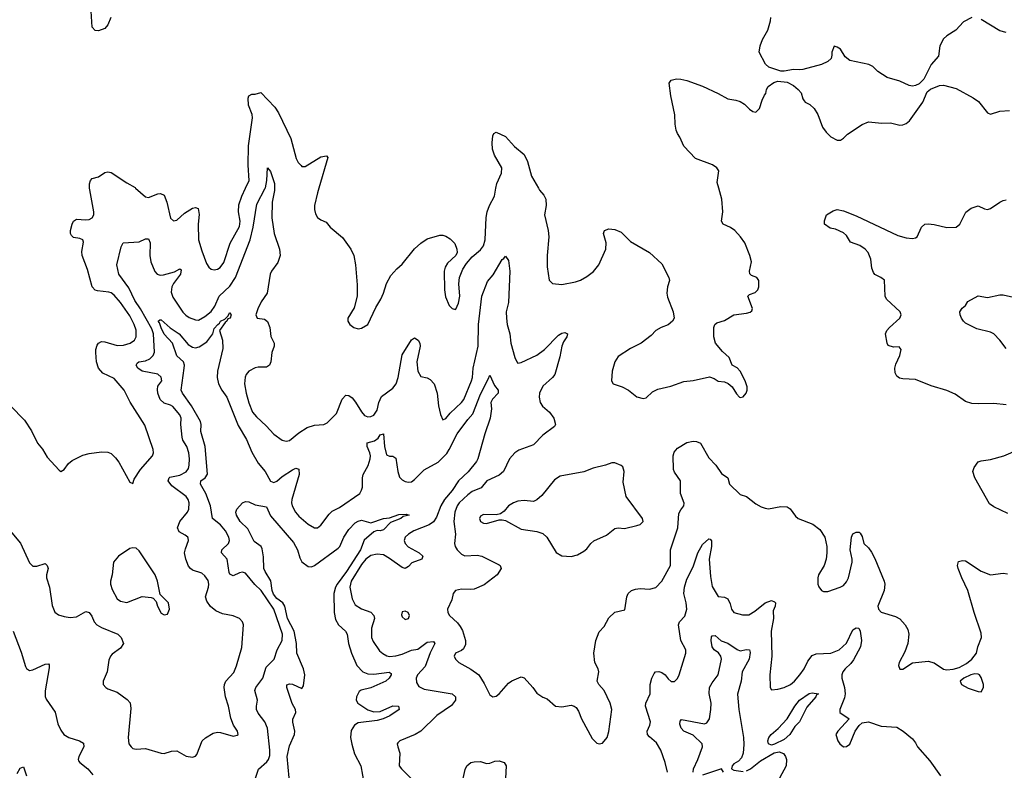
# Model space of a CAD drawing. Header units: inches. Extents: x 1473912 to 1647258, y 640388 to 773423.
# Tile 315 of 420: x 1551266 to 1557558, y 716281 to 721077. Entities that reach past the tile are written whole.
import ezdxf

# ---------------------------------------------------------------- set-up
doc = ezdxf.new("R2010")
doc.units = ezdxf.units.IN
doc.header["$MEASUREMENT"] = 0
doc.layers.add('B5751', color=7, linetype='Continuous')
doc.layers.add('B5752', color=7, linetype='Continuous')

msp = doc.modelspace()

# ---------------------------------------------------------------- linework, layer by layer
at = {"layer": 'B5751', "color": 5}
for points, elevation in [([(1551173.4, 717850), (1551272, 717732), (1551330, 717605.5), (1551350, 717584.2), (1551375.6, 717584.4), (1551430, 717602.8), (1551442.8, 717590), (1551447.7, 717570), (1551437.3, 717530), (1551437.7, 717510), (1551457, 717450), (1551474.8, 717334.8), (1551492, 717292), (1551514.6, 717274.6), (1551550, 717263), (1551590, 717258), (1551630, 717261.6), (1551690, 717294.9), (1551710, 717288.8), (1551726.4, 717266.4), (1551742.7, 717230), (1551760.2, 717210), (1551790, 717192.7), (1551893, 717150), (1551914.4, 717130), (1551930.5, 717090), (1551910, 717060.9), (1551857.1, 717022.9), (1551846.8, 717010), (1551835.9, 716984.1), (1551824.9, 716910), (1551798.8, 716850), (1551800.7, 716830), (1551816, 716810), (1551830, 716800.7), (1551890, 716779.1), (1551952.7, 716732.7), (1551971.3, 716711.3), (1551976.1, 716676.1), (1551959, 716490), (1551964.6, 716450), (1551978.4, 716430), (1551990, 716420.3), (1552010, 716415.6), (1552070, 716419.6), (1552170, 716390.3), (1552190, 716388.5), (1552236.3, 716403.7), (1552270, 716404.9), (1552330, 716370.4), (1552370, 716363.8), (1552389.6, 716370.4), (1552398, 716382), (1552432.3, 716470), (1552452.7, 716487.3), (1552502.7, 716517.3), (1552530, 716523.8), (1552550, 716523), (1552630, 716498.8), (1552655.5, 716504.5), (1552662, 716510), (1552657.2, 716530), (1552632, 716570), (1552614.9, 716614.9), (1552600.4, 716690), (1552581.4, 716750), (1552572.3, 716810), (1552574, 716830), (1552583, 716850), (1552634.2, 716905.8), (1552652.4, 716947.6), (1552685.3, 717065.3), (1552697, 717210), (1552689.4, 717230), (1552670, 717251.6), (1552630, 717268.2), (1552561.4, 717281.4), (1552519.6, 717299.6), (1552486.4, 717326.4), (1552461.3, 717361.3), (1552454.6, 717390), (1552473.5, 717450), (1552475.3, 717470), (1552470, 717493.3), (1552450, 717523.1), (1552430, 717539.8), (1552370, 717560.3), (1552357.6, 717570), (1552346.1, 717586.1), (1552327.7, 717630), (1552320.2, 717670), (1552325, 717695), (1552346, 717750), (1552343, 717763), (1552340.7, 717770), (1552323.5, 717783.5), (1552284.9, 717804.9), (1552274.6, 717830), (1552289.4, 717870.6), (1552338, 717930), (1552347.3, 717950), (1552349.7, 717990), (1552343.1, 718010), (1552329.7, 718030), (1552239.1, 718099.1), (1552214.8, 718130), (1552221, 718150), (1552226.5, 718153.5), (1552290, 718166.9), (1552330, 718187.7), (1552344.7, 718210), (1552349.2, 718230), (1552351.7, 718270), (1552348, 718310), (1552333.6, 718350), (1552309.8, 718390), (1552304.7, 718410), (1552296.8, 718490), (1552298.2, 718530), (1552290, 718552.1), (1552244.2, 718604.2), (1552230, 718614.6), (1552190, 718626.4), (1552164.9, 718650), (1552149.3, 718690), (1552146.1, 718713.9), (1552150, 718735.8), (1552174.2, 718770), (1552170, 718792.4), (1552150, 718811.1), (1552050, 718831.8), (1552021.6, 718850), (1552009.8, 718870), (1552017, 718883), (1552027, 718890), (1552070, 718896.8), (1552097.1, 718910), (1552119.9, 718930), (1552127.7, 718952.3), (1552121.8, 719070), (1552110, 719102.1), (1552037.9, 719230), (1552002.2, 719282.2), (1551963.4, 719363.4), (1551900.2, 719450), (1551886.9, 719510), (1551914, 719626), (1551928.4, 719651.6), (1552030, 719657.1), (1552070, 719675.5), (1552090, 719676), (1552101, 719650), (1552097.7, 719570), (1552104.8, 719530), (1552130, 719467.2), (1552144.9, 719450), (1552164, 719444), (1552186.2, 719446.2), (1552255.3, 719464.7), (1552290, 719485.7), (1552298.5, 719478.5), (1552294.7, 719450), (1552249.4, 719390.6), (1552239.4, 719370), (1552235.3, 719335.3), (1552244.2, 719304.2), (1552308.6, 719208.6), (1552328.1, 719188.1), (1552350, 719174), (1552390, 719158.5), (1552410, 719157.7), (1552450, 719179.3), (1552490, 719212.8), (1552513.3, 719246.7), (1552541.5, 719310), (1552610, 719374.8), (1552646.3, 719430), (1552738.6, 719670), (1552758.7, 719750), (1552781.8, 719898.2), (1552835.3, 720000)], 760), ([(1551208.7, 718610), (1551298, 718518), (1551342.4, 718450), (1551380.5, 718370), (1551411.8, 718331.8), (1551442.3, 718282.3), (1551518, 718198), (1551530, 718191), (1551550, 718202.8), (1551578.9, 718241.1), (1551600.8, 718259.2), (1551670, 718294.9), (1551710, 718305.5), (1551790, 718316.3), (1551830, 718313), (1551850, 718304.9), (1551878.3, 718278.3), (1551899.1, 718250), (1551970, 718122), (1551990, 718114), (1551998.6, 718141.4), (1552037.8, 718202.2), (1552115.6, 718290), (1552122.4, 718310), (1552119.7, 718330), (1552066.1, 718486.1), (1551972.3, 718632.3), (1551933.3, 718710), (1551870, 718784.5), (1551798.2, 718818.2), (1551770.8, 718850), (1551758, 718890), (1551752.1, 718950), (1551753.2, 718970), (1551762.5, 718997.5), (1551770.7, 719009.3), (1551790, 719019.7), (1551810, 719018.9), (1551890, 718994.8), (1551930, 718997.6), (1551971.6, 719010), (1551999.1, 719030), (1552009.8, 719050), (1552010, 719092.7), (1551998.7, 719130), (1551970, 719184.8), (1551910.6, 719270), (1551870, 719315.6), (1551850, 719332), (1551836.2, 719336.2), (1551763.4, 719343.4), (1551749, 719349), (1551728.9, 719368.9), (1551699.9, 719479.9), (1551665.6, 719570), (1551663.5, 719596.5), (1551674.7, 719654.7), (1551669.5, 719670), (1551650, 719678.7), (1551610, 719685.4), (1551597.3, 719697.3), (1551591.2, 719710), (1551592.1, 719730), (1551601.5, 719770), (1551610.8, 719789.2), (1551630, 719801.5), (1551690, 719797.8), (1551710, 719800.6), (1551730, 719810.4), (1551739.4, 719830), (1551741, 719850), (1551713.8, 719990), (1551713.5, 720000)], 780), ([(1552007.4, 720000), (1552070, 719943.8), (1552090, 719939.5), (1552150, 719964.4), (1552166.1, 719966.1), (1552190, 719955.8), (1552206.7, 719910), (1552229.3, 719809.3), (1552250, 719790.5), (1552270, 719796.4), (1552319.4, 719840.6), (1552370, 719873.4), (1552390, 719877.1), (1552406, 719870), (1552412.7, 719832.7), (1552407.5, 719770), (1552408.7, 719670), (1552430, 719599.1), (1552459.9, 719519.9), (1552474.9, 719494.9), (1552490, 719483), (1552510, 719478.4), (1552530, 719482.4), (1552547.2, 719492.8), (1552570, 719525.5), (1552612.1, 719647.9), (1552670, 719755.8), (1552674.3, 719790), (1552664.3, 719850), (1552667.1, 719892.9), (1552686, 719950), (1552709.5, 720000)], 780), ([(1552894.7, 720000), (1552894.9, 719985.1), (1552880.2, 719910), (1552877.1, 719810), (1552893.4, 719710), (1552927.2, 719610), (1552930.2, 719570), (1552915.8, 719524.2), (1552876.2, 719470), (1552867.6, 719450), (1552847.2, 719330), (1552810, 719274.5), (1552787.6, 719230), (1552774.4, 719190), (1552784, 719170), (1552830, 719162.6), (1552850, 719148), (1552864.7, 719110), (1552871.7, 719051.7), (1552892.2, 719010), (1552892.4, 718990), (1552877.6, 718950), (1552870.4, 718890), (1552862, 718870), (1552844.4, 718855.6), (1552790, 718855.8), (1552770, 718851.7), (1552729.5, 718830.5), (1552713.8, 718810), (1552707.1, 718792.9), (1552703.8, 718750), (1552713.5, 718690), (1552730, 718627.7), (1552755, 718570), (1552779.7, 718539.7), (1552842.1, 718482.1), (1552890, 718428.9), (1552943, 718390), (1552970, 718383.2), (1552990, 718387.9), (1553050, 718437.4), (1553103.7, 718470), (1553150, 718485.3), (1553210, 718490.6), (1553230, 718500.7), (1553290, 718560.7), (1553327.9, 718652.1), (1553350, 718678.4), (1553370, 718675.3), (1553390, 718659.6), (1553412.4, 718632.4), (1553450, 718570.4), (1553470, 718547.6), (1553490, 718538.9), (1553510, 718540.3), (1553530, 718550.3), (1553550, 718582), (1553561.3, 718630), (1553579, 718670), (1553650, 718722.7), (1553671.1, 718750), (1553683.8, 718790), (1553710, 718934.4), (1553770, 719030.5), (1553790, 719044.4), (1553812.9, 719030), (1553822.7, 719010), (1553826, 718990), (1553803.2, 718890), (1553810, 718830.8), (1553830, 718796.3), (1553870, 718788), (1553890, 718778), (1553914.9, 718750), (1553934, 718690), (1553941.7, 718610), (1553954.6, 718554.6), (1553970, 718521), (1553990, 718528), (1554017.4, 718562.6), (1554090, 718630.3), (1554104.2, 718650), (1554153.4, 718770), (1554159.2, 718790), (1554163, 718850), (1554196.4, 718990), (1554198, 719130), (1554219.4, 719310), (1554255.8, 719404.2), (1554292.7, 719447.3), (1554350, 719544.4), (1554359.3, 719550), (1554370, 719566), (1554390, 719538), (1554397.7, 719470), (1554389.1, 719270), (1554375.2, 719210), (1554376.6, 719170), (1554381.7, 719130), (1554397.8, 719070), (1554404.7, 719010), (1554430, 718918.8), (1554442.4, 718890), (1554450, 718883.1), (1554470, 718887.1), (1554570, 718934.1), (1554619.8, 718970), (1554710, 719061.3), (1554730, 719073.7), (1554750, 719077.1), (1554766, 719070), (1554763, 719050), (1554741.6, 719018.4), (1554730.2, 718990), (1554717.3, 718922.7), (1554686, 718810), (1554670.8, 718790), (1554610, 718735.1), (1554587.1, 718690), (1554584.9, 718664.9), (1554591.5, 718631.5), (1554607.9, 718607.9), (1554650.8, 718570), (1554678.8, 718530), (1554691, 718490), (1554683.5, 718476.5), (1554610, 718422.7), (1554550, 718359.6), (1554454.8, 718325.2), (1554430, 718309.6), (1554397, 718270), (1554358, 718190), (1554330, 718167), (1554250.3, 718130), (1554214, 718086), (1554158.5, 718061.5), (1554130, 718041), (1554074.3, 717990), (1554061.3, 717970), (1554047.8, 717930), (1554039.8, 717870), (1554051.1, 717790), (1554044.6, 717730), (1554048.9, 717710), (1554061.7, 717690), (1554090, 717661.5), (1554110, 717651.4), (1554190, 717654.4), (1554218.8, 717650), (1554330, 717594.4), (1554336.3, 717590), (1554342.4, 717570), (1554316.4, 717530), (1554235, 717465), (1554170, 717438.3), (1554150, 717435.4), (1554090, 717438.9), (1554050.4, 717429.6), (1554035.5, 717410), (1554026.7, 717370), (1553999.3, 717310), (1554001.6, 717290), (1554012.4, 717270), (1554063.5, 717223.5), (1554080.7, 717200.7), (1554094.8, 717174.8), (1554114.7, 717110), (1554114.6, 717085.4), (1554102.8, 717057.2), (1554090, 717045.4), (1554050, 717029), (1554041.6, 717010), (1554050, 716991), (1554072.7, 716970), (1554150, 716927.9), (1554199.5, 716890), (1554234.5, 716834.5), (1554270, 716763), (1554290, 716750.4), (1554310, 716754.4), (1554330, 716768.5), (1554390, 716837.1), (1554410, 716852.7), (1554470, 716877.3), (1554490, 716870.7), (1554546, 716810), (1554570, 716773.4), (1554610, 716747.7), (1554636.7, 716736.7), (1554690, 716691), (1554730, 716686), (1554790, 716696.3), (1554810, 716690.7), (1554821.6, 716681.6), (1554837.7, 716657.7), (1554857.1, 716610), (1554924.4, 716484.4), (1554954.4, 716454.4), (1554970, 716450.8), (1554990, 716454.8), (1555019.5, 716490), (1555031.3, 716528.7), (1555050.9, 716670), (1555039.7, 716710), (1555001.6, 716790), (1554966.6, 716830), (1554957, 716850), (1554967, 716910), (1554962, 716930), (1554941.3, 716970), (1554935.1, 717030), (1554948.4, 717110), (1554970, 717164.9), (1555001.3, 717198.7), (1555030, 717254), (1555070, 717290.7), (1555133.2, 717306.8), (1555145.2, 717390), (1555154, 717410), (1555175.3, 717430), (1555201.3, 717438.7), (1555230, 717443.1), (1555290, 717438.9), (1555330.9, 717449.1), (1555369.6, 717490), (1555424.4, 717590), (1555425.1, 717690), (1555471.6, 717830), (1555478.9, 717921.1), (1555490, 717944.7), (1555509.2, 717970), (1555512, 717988), (1555489.6, 718050.4), (1555488.2, 718130), (1555450, 718185.1), (1555443.5, 718203.5), (1555441, 718290), (1555447.2, 718312.8), (1555470, 718339.5), (1555530, 718374.6), (1555570, 718384.6), (1555590, 718382.6), (1555615.5, 718370), (1555670, 718277), (1555714.9, 718230), (1555750, 718176.3), (1555790.5, 718150.5), (1555802.4, 718110), (1555870, 718042.8), (1555910, 718031), (1555970, 717982.8), (1556003.5, 717963.5), (1556030, 717954.8), (1556050, 717950.8), (1556130, 717965.5), (1556170, 717964), (1556190, 717950.8), (1556224.4, 717904.4), (1556241, 717890), (1556333.1, 717853.1), (1556378.7, 717818.7), (1556410.8, 717770), (1556422.8, 717710), (1556424, 717670), (1556419.1, 717630), (1556405.5, 717590), (1556370.3, 717529.7), (1556366.3, 717510), (1556367, 717470), (1556373.1, 717453.1), (1556390, 717430.6), (1556403.1, 717423.1), (1556430, 717423.7), (1556509.2, 717450), (1556530, 717461.6), (1556550, 717484.9), (1556561.3, 717510), (1556586, 717610), (1556586, 717630), (1556573.2, 717690), (1556581.2, 717770), (1556590, 717791.3), (1556610, 717802), (1556630, 717802), (1556636.9, 717796.9), (1556650, 717774), (1556661, 717730), (1556690, 717702.4), (1556710, 717674.4), (1556730, 717634.4), (1556789.1, 717490), (1556793.8, 717470), (1556789, 717430), (1556750.5, 717330), (1556753.4, 717310), (1556770, 717290.7), (1556862.9, 717262.9), (1556889.1, 717249.1), (1556924.9, 717210), (1556940.6, 717180.6), (1556946.7, 717150), (1556941.6, 717090), (1556922.8, 717037.2), (1556886, 716970), (1556882, 716950), (1556890, 716927.3), (1556910, 716927.7), (1556970, 716967.3), (1557070, 716979.1), (1557110, 716967.7), (1557170, 716927.7), (1557190, 716923.8), (1557230, 716926.4), (1557270, 716938.7), (1557316.5, 716963.5), (1557349.6, 716990), (1557379.3, 717030), (1557389.2, 717070), (1557411.5, 717128.5), (1557410, 717158), (1557365.1, 717290), (1557325.1, 717430), (1557285.1, 717510), (1557262.7, 717570), (1557259, 717590), (1557265.2, 717614.8), (1557290, 717621), (1557310, 717618.8), (1557410, 717553.4), (1557470, 717530.7), (1557550, 717541), (1557576.9, 717536.9)], 760), ([(1553178.3, 720000), (1553169.5, 719970.5), (1553151.1, 719890), (1553150, 719864.7), (1553157.2, 719837.2), (1553170, 719813), (1553190, 719798.4), (1553223.7, 719783.7), (1553250.6, 719750), (1553330, 719684.4), (1553383.1, 719610), (1553402.4, 719570), (1553413, 719510), (1553422.5, 719382.5), (1553422, 719310), (1553403.4, 719236.6), (1553364, 719170), (1553362.8, 719150), (1553374.8, 719130), (1553401, 719110), (1553430, 719102), (1553450, 719104.9), (1553491.5, 719128.5), (1553542, 719238), (1553574, 719290), (1553591.5, 719330), (1553609.7, 719390.3), (1553637.2, 719442.8), (1553675.1, 719484.9), (1553710, 719515.5), (1553790, 719612.7), (1553830, 719648), (1553870, 719675.5), (1553950, 719700.7), (1553970, 719700.7), (1553990, 719694), (1554017.5, 719677.5), (1554045.8, 719645.8), (1554059.1, 719610), (1554062, 719590), (1554054, 719570), (1553998.9, 719521.1), (1553984.4, 719495.6), (1553978.4, 719470), (1553981.6, 719350), (1553986.9, 719306.9), (1554010.3, 719250.3), (1554030, 719230.7), (1554050, 719224), (1554053.1, 719226.9), (1554070, 719264.7), (1554079.1, 719310), (1554071.6, 719390), (1554076.2, 719430), (1554098.3, 719481.7), (1554120.7, 719519.3), (1554157.8, 719562.2), (1554210, 719605.3), (1554230, 719632.4), (1554241, 719670), (1554247.7, 719812.3), (1554253.7, 719850), (1554268.3, 719890), (1554299.2, 719950), (1554309.3, 720000)], 780), ([(1554581.2, 720000), (1554587.9, 719987.9), (1554615.3, 719955.3), (1554628.8, 719930), (1554631.3, 719890), (1554619.1, 719830), (1554642.5, 719730), (1554647.3, 719690), (1554636.9, 719570), (1554637.1, 719497.1), (1554650, 719412), (1554670, 719390.8), (1554730, 719384.9), (1554817.7, 719402.3), (1554850, 719412.7), (1554890, 719434.9), (1554932.3, 719467.7), (1554967.3, 719510), (1555011.6, 719610), (1555013.6, 719650), (1554996, 719710), (1555004, 719730), (1555030, 719740.5), (1555070, 719735.3), (1555110, 719718.3), (1555170, 719660.3), (1555290.7, 719590), (1555370, 719516.3), (1555414, 719430), (1555417.3, 719410), (1555404.9, 719370), (1555400.5, 719330), (1555404.7, 719304.7), (1555442, 719210), (1555447.3, 719170), (1555437.3, 719150), (1555410, 719126), (1555364.7, 719110), (1555331.3, 719090), (1555302, 719058), (1555237.3, 719010), (1555170, 718975.1), (1555090, 718924.5), (1555068.7, 718890), (1555052.4, 718830), (1555048.2, 718770), (1555058.8, 718750), (1555116, 718730), (1555156, 718710), (1555210, 718666.8), (1555250, 718656), (1555270, 718661), (1555310, 718698.8), (1555343.6, 718716.4), (1555425.8, 718734.2), (1555510, 718765.5), (1555570, 718772.4), (1555674.6, 718794.6), (1555704.1, 718784.1), (1555730, 718768), (1555770, 718762), (1555792.5, 718752.5), (1555818.8, 718730), (1555845.8, 718685.8), (1555865.8, 718665.8), (1555870, 718662.8), (1555890, 718666.8), (1555909.2, 718690), (1555915.1, 718710), (1555915.1, 718730), (1555901.2, 718770), (1555869.2, 718830), (1555851.5, 718851.5), (1555819, 718870), (1555798.9, 718918.9), (1555756.6, 718956.6), (1555712.7, 719010), (1555701.2, 719050), (1555702, 719110), (1555708.7, 719130), (1555720.2, 719139.8), (1555770, 719154.8), (1555829.4, 719190.6), (1555910, 719201), (1555932.9, 719207.1), (1555944, 719216), (1555948.7, 719231.3), (1555919, 719310), (1555930, 719321), (1555965.6, 719334.4), (1555982, 719350), (1555989, 719370), (1555989, 719410), (1555975.3, 719430), (1555942.9, 719442.9), (1555932.5, 719452.5), (1555929.6, 719470), (1555942, 719530), (1555932.3, 719570), (1555899.3, 719650), (1555872.7, 719690), (1555835.1, 719730), (1555808.4, 719748.5), (1555760.9, 719770), (1555749.7, 719789.7), (1555758.7, 719850), (1555752.8, 719930), (1555733.3, 720000)], 780), ([(1557570, 718615.1), (1557490, 718624.5), (1557390, 718621.3), (1557350, 718624.7), (1557310, 718637.6), (1557244.4, 718684.4), (1557190, 718707.3), (1557090, 718736.4), (1556990, 718776.9), (1556910, 718782), (1556887.2, 718787.3), (1556870, 718798), (1556859.3, 718819.3), (1556858, 718850), (1556863.7, 718876.3), (1556890, 718931.3), (1556898, 718970), (1556885.6, 718985.6), (1556850, 718984.5), (1556816, 718996), (1556809.4, 719009.4), (1556799.3, 719070), (1556807.6, 719090), (1556824.7, 719110), (1556889.6, 719170), (1556897.6, 719190), (1556891.5, 719210), (1556805.6, 719290), (1556796.2, 719310), (1556791.4, 719411.4), (1556769.5, 719429.5), (1556730, 719449.4), (1556721.3, 719461.3), (1556712, 719490), (1556705.6, 719545.6), (1556688, 719590), (1556668, 719610), (1556633.6, 719633.6), (1556575.3, 719655.3), (1556550, 719698), (1556530, 719715.3), (1556478.6, 719738.6), (1556444.8, 719744.8), (1556409.5, 719769.5), (1556408.9, 719791.1), (1556422, 719830), (1556464.1, 719855.9), (1556490, 719864), (1556530, 719854.9), (1556610, 719824.4), (1556878.2, 719698.2), (1556930, 719683.1), (1556970, 719678.4), (1556990, 719682), (1557001.2, 719690), (1557029.5, 719750.5), (1557049.5, 719770.5), (1557070, 719773), (1557110, 719767.7), (1557190, 719748.2), (1557249.3, 719750.7), (1557273.2, 719770), (1557312.7, 719847.3), (1557346.8, 719873.2), (1557390, 719886.8), (1557430, 719867.3), (1557450, 719862.8), (1557470, 719871), (1557530, 719910.8), (1557550, 719921), (1557570, 719924.7)], 760), ([(1557570, 718975.6), (1557529.7, 719030), (1557489.7, 719070), (1557470, 719080.7), (1557381.9, 719101.9), (1557310, 719137.6), (1557296.2, 719150), (1557284.2, 719170), (1557275.1, 719190), (1557273.6, 719210), (1557287.5, 719232.5), (1557309.4, 719250), (1557324.1, 719275.9), (1557390, 719312.7), (1557450, 719302.6), (1557530, 719318.4), (1557550, 719318.4), (1557654.7, 719294.7)], 740), ([(1552772.8, 716230), (1552792.9, 716287.1), (1552846, 716334), (1552856.5, 716350), (1552863.9, 716376.1), (1552865.6, 716410), (1552849.1, 716550), (1552833.2, 716590), (1552790, 716646.2), (1552780.2, 716670), (1552779.2, 716690), (1552786.8, 716730), (1552769.8, 716790), (1552775.3, 716810), (1552820.2, 716870), (1552840.6, 716939.4), (1552892.8, 716990), (1552911.7, 717050), (1552943.9, 717110), (1552944.7, 717150), (1552889.4, 717310), (1552810, 717429.8), (1552768.3, 717468.3), (1552710, 717539.8), (1552690, 717547.6), (1552670, 717543.5), (1552630, 717523.1), (1552610, 717534.7), (1552605.1, 717545.1), (1552591.3, 717630), (1552556.4, 717670), (1552558.5, 717690), (1552600.3, 717730), (1552606.8, 717750), (1552603.4, 717770), (1552581.6, 717810), (1552550, 717849.8), (1552498.4, 717890), (1552485.3, 717970), (1552455.8, 718050), (1552422, 718110), (1552424.1, 718130), (1552452.1, 718150), (1552466.4, 718173.6), (1552452.1, 718350), (1552424.7, 718444.7), (1552426.7, 718490), (1552422.7, 718510), (1552363.3, 718610), (1552306, 718690), (1552299.2, 718710), (1552317.4, 718850), (1552318.5, 718870), (1552312.3, 718890), (1552269.9, 718929.9), (1552243.2, 719010), (1552190, 719067.2), (1552170, 719107), (1552160.1, 719140.1), (1552152, 719150), (1552161, 719159), (1552170, 719158.5), (1552227.7, 719107.7), (1552285, 719070), (1552341.9, 719001.9), (1552370, 718985.1), (1552390, 718981.1), (1552413.1, 718986.9), (1552462.2, 719017.8), (1552500.8, 719070), (1552510, 719103.8), (1552531.8, 719130), (1552543.2, 719136.8), (1552550, 719151), (1552577.2, 719162.8), (1552596.6, 719183.4), (1552610, 719206.8), (1552617.6, 719190), (1552611.2, 719170), (1552595.6, 719164.4), (1552590.3, 719150), (1552578.3, 719141.7), (1552543.1, 719090), (1552561.5, 719030), (1552564.9, 718975.1), (1552529.4, 718830), (1552527.2, 718790), (1552536.8, 718750), (1552557.8, 718710), (1552590, 718664.9), (1552663, 718483), (1552714.9, 718394.9), (1552750, 718314.4), (1552790, 718243.6), (1552835, 718190), (1552870, 718128.2), (1552890, 718120.7), (1552910, 718128.5), (1552942.8, 718157.2), (1553010, 718200.2), (1553030.2, 718210.2), (1553050, 718204), (1553052.5, 718170), (1553006, 718010), (1553003.2, 717990), (1553006.7, 717970), (1553027.9, 717930), (1553050, 717903.6), (1553110, 717854), (1553150, 717830.3), (1553170, 717830.4), (1553190, 717846.4), (1553243.2, 717916.8), (1553263.7, 717936.3), (1553310, 717960.7), (1553438.7, 718050), (1553450.8, 718070), (1553455.8, 718090), (1553456.3, 718150), (1553461.7, 718170), (1553492.1, 718227.9), (1553505.6, 718270), (1553508.1, 718290), (1553504.2, 718310), (1553486.6, 718350), (1553486.8, 718373.2), (1553534.4, 718385.6), (1553556.5, 718403.5), (1553570, 718424.9), (1553590, 718430.5), (1553597, 718350), (1553610, 718296.4), (1553630, 718287), (1553650, 718288.4), (1553670, 718274.8), (1553681.8, 718190), (1553693.6, 718153.6), (1553710, 718137), (1553730, 718126.3), (1553750, 718120.8), (1553770, 718124.7), (1553790, 718138.5), (1553850, 718201.6), (1553939.3, 718250), (1553994.6, 718305.4), (1554011.5, 718330), (1554061.2, 718430), (1554130, 718522), (1554162.5, 718557.5), (1554210, 718684.7), (1554260.6, 718779.4), (1554270, 718806), (1554299.5, 718739.5), (1554324.2, 718710), (1554324.4, 718690), (1554288.4, 718651.6), (1554277.1, 718630), (1554280.8, 718590), (1554272.9, 718530), (1554238.8, 718430), (1554194.2, 718270), (1554185.9, 718254.1), (1554131.4, 718188.6), (1554070, 718130.6), (1554030.6, 718069.4), (1553981.2, 718010), (1553957.2, 717970), (1553930, 717898.3), (1553911, 717869), (1553882, 717850), (1553785.3, 717810), (1553750.3, 717790), (1553729.2, 717770), (1553722.9, 717750), (1553729.1, 717729.1), (1553749.1, 717709.1), (1553819.5, 717670), (1553843.1, 717650), (1553834.9, 717630), (1553772.9, 717607.1), (1553750, 717583.5), (1553730, 717570.9), (1553710, 717576.2), (1553630, 717634.6), (1553590, 717656.8), (1553550, 717662.8), (1553510, 717653.4), (1553477.5, 717630), (1553450, 717596.6), (1553383.6, 717490), (1553376.8, 717450), (1553390, 717376.4), (1553410, 717339.1), (1553450, 717312.7), (1553510, 717291.1), (1553528.2, 717270), (1553533.7, 717250), (1553514, 717190), (1553513.7, 717130), (1553524.7, 717104.7), (1553564.9, 717044.9), (1553586.1, 717026.1), (1553612.7, 717012.7), (1553630, 717008.7), (1553670, 717012.9), (1553710, 717023.5), (1553770, 717047.7), (1553810, 717055.1), (1553870, 717099.9), (1553910, 717104.5), (1553919.2, 717090), (1553888.6, 717031.4), (1553856.9, 716943.1), (1553808, 716890), (1553799.6, 716870), (1553801.4, 716841.4), (1553817.2, 716817.2), (1553850, 716798.8), (1554029.3, 716769.3), (1554050.2, 716750), (1554050.2, 716730), (1554025, 716695), (1553932.2, 716630), (1553830.4, 716530), (1553794, 716510), (1553696, 716470), (1553683.4, 716456.6), (1553678.8, 716450), (1553682, 716430), (1553694.9, 716390), (1553692, 716310), (1553705.3, 716290), (1553770, 716226.2)], 740), ([(1557581, 717921), (1557490, 717965.1), (1557463.5, 717983.5), (1557369.5, 718150), (1557357.2, 718190), (1557364.1, 718215.9), (1557390, 718251), (1557410, 718258.8), (1557470, 718266), (1557554, 718290), (1557649, 718330)], 760), ([(1552987.9, 716232.1), (1552976.2, 716370), (1552990, 716436.3), (1553022.4, 716510), (1553025.3, 716530), (1553012.4, 716587.6), (1553012.4, 716607.6), (1553031.3, 716650), (1553028.2, 716670), (1553008.1, 716708.1), (1552972.8, 716810), (1552974, 716826), (1552990, 716834.2), (1553009.8, 716830.2), (1553070, 716803.6), (1553079.7, 716820.3), (1553088.2, 716890), (1553080.3, 716930), (1553036.5, 717030), (1553034.9, 717090), (1553020.6, 717170), (1552977.8, 717250), (1552959.9, 717330), (1552947.6, 717350), (1552910, 717377.6), (1552887.1, 717407.1), (1552878.7, 717430), (1552871.3, 717491.3), (1552834.1, 717550), (1552826.6, 717570), (1552825.3, 717645.3), (1552816.7, 717696.7), (1552809.7, 717710), (1552763.6, 717743.6), (1552723.4, 717823.4), (1552674.2, 717870), (1552652.4, 717910), (1552648, 717930), (1552654, 717950), (1552690, 717990.5), (1552710, 717998.6), (1552730, 717997.1), (1552770, 717978), (1552843.2, 717963.2), (1552870, 717907.7), (1553016.6, 717736.6), (1553041.4, 717690), (1553057.4, 717637.4), (1553070, 717613.1), (1553110, 717584), (1553130, 717580.9), (1553150, 717590.2), (1553300.7, 717699.3), (1553311.1, 717710), (1553336.7, 717770), (1553370, 717819.7), (1553410, 717862.7), (1553430, 717873.4), (1553450, 717878.5), (1553510, 717861.1), (1553590, 717890.3), (1553630, 717894.9), (1553690, 717915.6), (1553736.7, 717916.7), (1553754, 717910), (1553716.7, 717903.3), (1553702, 717890), (1553635.9, 717864.1), (1553590, 717817.3), (1553570, 717811.9), (1553550, 717812.8), (1553530, 717803.7), (1553468, 717752), (1553444, 717690), (1553354.1, 717550), (1553294.9, 717470), (1553284.3, 717450), (1553273.1, 717410), (1553275.3, 717290), (1553283.4, 717243.4), (1553303.6, 717210), (1553347.6, 717170), (1553359.7, 717150), (1553368.4, 717090), (1553385.7, 717030), (1553421.4, 716950), (1553459.3, 716910), (1553490, 716897.3), (1553530, 716895.7), (1553628.2, 716908.2), (1553639.1, 716899.1), (1553640.2, 716890), (1553627.5, 716870), (1553606.5, 716850), (1553510, 716807.8), (1553447.5, 716792.5), (1553435.6, 716784.4), (1553419.2, 716750), (1553417.3, 716730), (1553426.3, 716710), (1553490, 716666.7), (1553530, 716655.1), (1553570, 716656.6), (1553650, 716692.7), (1553686.8, 716690), (1553690.8, 716670), (1553631.8, 716628.2), (1553588.9, 716610), (1553550, 716599.7), (1553430, 716583.4), (1553406.4, 716570), (1553385.4, 716534.6), (1553380.7, 716490), (1553388.7, 716448.7), (1553405.3, 716385.3), (1553445.5, 716310), (1553468.2, 716190)], 720), ([(1555405.4, 716270), (1555390.8, 716330.8), (1555362.9, 716410), (1555336.1, 716456.1), (1555290, 716494.7), (1555278.5, 716510), (1555274.7, 716530), (1555293.5, 716570), (1555296, 716590), (1555265.7, 716690), (1555268.1, 716710), (1555295, 716770), (1555295.3, 716830), (1555304.5, 716870), (1555319.8, 716900.2), (1555329.6, 716910), (1555350, 716912.6), (1555370, 716904.9), (1555390.2, 716890.2), (1555410, 716864.4), (1555430, 716848.7), (1555451, 716849), (1555470, 716867.7), (1555480.5, 716890), (1555522.6, 717030), (1555521.7, 717050), (1555489.9, 717110), (1555476, 717210), (1555481.6, 717230), (1555515.4, 717264.6), (1555528.7, 717310), (1555525.8, 717350), (1555510.4, 717410), (1555513.3, 717450), (1555530, 717501.3), (1555570, 717580.3), (1555598.4, 717670), (1555630, 717723.2), (1555670, 717759.6), (1555678.4, 717758.4), (1555687.3, 717747.3), (1555685.7, 717710), (1555671.6, 717630), (1555679.4, 717519.4), (1555690, 717456), (1555730, 717391.3), (1555770, 717387.3), (1555790, 717376), (1555805.5, 717345.5), (1555815.3, 717310), (1555828.5, 717290), (1555885.3, 717274.7), (1555925.4, 717274.6), (1555963, 717297), (1556030, 717350.8), (1556070, 717364.7), (1556090, 717358), (1556096, 717350), (1556093.4, 717330), (1556080.7, 717299.3), (1556082.2, 717250), (1556068.5, 717170), (1556071.6, 717010), (1556058.9, 716890), (1556062, 716810), (1556070, 716796), (1556110, 716798.4), (1556150, 716810.4), (1556191.8, 716830), (1556216.9, 716850), (1556252.1, 716890), (1556278.3, 716930), (1556301.4, 716978.6), (1556330, 717014.9), (1556354.7, 717025.3), (1556450, 717029.4), (1556501.7, 717050), (1556550, 717093.5), (1556590, 717179.1), (1556610, 717191.5), (1556628.4, 717188.4), (1556637.2, 717170), (1556645, 717110), (1556639.3, 717070), (1556593.5, 716986.5), (1556577, 716963), (1556541.3, 716930), (1556526.7, 716910), (1556519.7, 716890), (1556519.5, 716870), (1556537.1, 716810), (1556540.7, 716770), (1556536.8, 716743.2), (1556507.3, 716670), (1556507.3, 716650), (1556566, 716610), (1556493, 716530), (1556482, 716510), (1556494.8, 716470), (1556506.8, 716450), (1556530, 716431), (1556550, 716434), (1556570, 716447.3), (1556605.6, 716530), (1556630, 716567.3), (1556650, 716584.9), (1556690.4, 716590.4), (1556770, 716562.4), (1556870, 716555.8), (1556910.8, 716530), (1556970, 716481), (1556990, 716456), (1557002, 716430), (1557080.7, 716340.7), (1557150, 716246)], 740), ([(1551224.7, 717170), (1551276.1, 717036.1), (1551303.1, 716943.1), (1551310, 716930.4), (1551330, 716919.5), (1551350, 716923.1), (1551430, 716959.5), (1551450, 716960.7), (1551455.6, 716955.6), (1551455.8, 716935.8), (1551429.2, 716789.2), (1551430, 716752), (1551435.9, 716735.9), (1551492.2, 716652.2), (1551510, 716578.8), (1551530, 716536.3), (1551548.5, 716510), (1551580.7, 716490), (1551648.9, 716468.9), (1551673.5, 716453.5), (1551675.3, 716430), (1551644.4, 716370), (1551639.1, 716350), (1551642.4, 716342.4), (1551650.7, 716330), (1551701.6, 716290), (1551732.9, 716252.9)], 740), ([(1555569.8, 716270), (1555571.4, 716290), (1555599.3, 716350), (1555628.5, 716430), (1555627.2, 716450), (1555570, 716506.1), (1555510, 716530.8), (1555493.8, 716550), (1555485.4, 716574.6), (1555485.8, 716594.2), (1555494.2, 716605.8), (1555641.4, 716578.5), (1555656, 716584), (1555673.1, 716610), (1555683.1, 716670), (1555684, 716710), (1555670.8, 716770.8), (1555672.9, 716810), (1555690, 716840.3), (1555730, 716890.6), (1555749.8, 716990), (1555747.1, 717010), (1555730.4, 717030.4), (1555702.8, 717050), (1555689.9, 717070), (1555684.7, 717110), (1555687.3, 717132.7), (1555690, 717140.5), (1555710, 717141.5), (1555749.1, 717109.1), (1555792.1, 717092.1), (1555850, 717052), (1555870, 717043.9), (1555910, 717053.7), (1555930, 717051.6), (1555934.5, 717034.5), (1555927, 716990), (1555882, 716910), (1555875.8, 716850), (1555852.6, 716767.4), (1555861.2, 716670), (1555892, 716490), (1555894.1, 716445.9), (1555888.6, 716391.4), (1555878.7, 716361.3), (1555860, 716340), (1555830, 716323), (1555818.3, 716310), (1555815, 716290), (1555830, 716282), (1555890, 716273.8)], 720), ([(1555910, 716278.5), (1555936.1, 716290), (1555999.5, 716340.5), (1556086.6, 716393.4), (1556118.3, 716398.3), (1556147.7, 716387.7), (1556159.8, 716370), (1556165.1, 716350), (1556164.8, 716310), (1556121.3, 716230)], 720), ([(1554091.6, 716190), (1554113.5, 716286.5), (1554122.7, 716310), (1554149.8, 716330.2), (1554170, 716335.8), (1554210, 716337.7), (1554250, 716325.3), (1554270, 716327.2), (1554301.3, 716338.7), (1554330, 716340.7), (1554361.3, 716330), (1554373.8, 716310), (1554369.1, 716189.1)], 740), ([(1551250, 716261), (1551270, 716294), (1551290, 716302.8), (1551310, 716244.7)], 720), ([(1555762.3, 716270), (1555750, 716290.7), (1555630, 716250.4)], 720)]:
    msp.add_lwpolyline(points, dxfattribs=dict(at, elevation=elevation))
for points, elevation in [([(1555070, 718246), (1555050, 718246), (1555010, 718229.5), (1554930, 718211.6), (1554870, 718188.2), (1554719.6, 718160.4), (1554683.5, 718136.5), (1554602.7, 718037.3), (1554570, 718008), (1554550, 717998.9), (1554490, 718005.4), (1554450, 718001.1), (1554420.7, 717990), (1554390.6, 717970), (1554362.6, 717937.4), (1554339.5, 717920.5), (1554310, 717913.6), (1554230, 717914.3), (1554210, 717904), (1554204.9, 717890), (1554210, 717871.3), (1554230, 717860.4), (1554250, 717858.4), (1554330, 717880.7), (1554350, 717882), (1554370, 717876.3), (1554470, 717822.4), (1554570, 717807.3), (1554610, 717794.8), (1554634, 717770), (1554693.2, 717673.2), (1554730, 717651), (1554790, 717646.8), (1554830, 717658), (1554870, 717680.4), (1554890, 717695.5), (1554915.6, 717730), (1554933.9, 717746.1), (1555016.1, 717783.9), (1555070, 717824.9), (1555090, 717830.5), (1555130, 717826.4), (1555210, 717844.4), (1555230, 717850.6), (1555249.4, 717870), (1555245.1, 717890), (1555140.7, 718030), (1555122, 718122), (1555129.3, 718190), (1555119.3, 718219.3), (1555109.3, 718229.3)], 780), ([(1551990, 717702.7), (1551970, 717698), (1551897.3, 717650), (1551864.9, 717610), (1551857.6, 717530), (1551846.7, 717490), (1551847, 717470), (1551856.7, 717436.7), (1551890, 717376.3), (1551910, 717360.5), (1551950, 717352.4), (1552050, 717390.3), (1552105.8, 717385.8), (1552119.9, 717379.9), (1552139.1, 717359.1), (1552147.7, 717330), (1552170, 717284), (1552190, 717274), (1552210, 717278.8), (1552224.5, 717310), (1552216.2, 717350), (1552163.7, 717403.7), (1552146.6, 717490), (1552131.2, 717530), (1552030, 717682.7), (1552010, 717699.3)], 780), ([(1553730, 717297), (1553710, 717292.7), (1553706.4, 717273.6), (1553710, 717261), (1553730, 717244.9), (1553750, 717251.3), (1553757, 717270), (1553748.7, 717290)], 760), ([(1557370, 716897.4), (1557342.8, 716890), (1557298.8, 716870), (1557276, 716850), (1557284.7, 716830), (1557326.6, 716806.6), (1557390, 716784), (1557410, 716782.8), (1557423.7, 716810), (1557423.6, 716830), (1557410, 716873.2), (1557399.5, 716890), (1557390, 716895.8)], 760), ([(1556070, 716442.3), (1556050.7, 716450.7), (1556046.2, 716470), (1556052.2, 716490), (1556067.6, 716510), (1556112.7, 716547.3), (1556170.9, 716609.1), (1556218.4, 716690), (1556249.1, 716730), (1556310, 716772.4), (1556330, 716776.6), (1556370.4, 716770.4), (1556357, 716763), (1556354.2, 716750), (1556296.2, 716683.8), (1556250, 716590.9), (1556220, 716560), (1556188, 716510), (1556150, 716478.7), (1556090, 716447.4)], 720)]:
    msp.add_lwpolyline(points, close=True, dxfattribs=dict(at, elevation=elevation))
at = {"layer": 'B5752', "color": 5}
for points, elevation in [([(1551848, 721090), (1551830, 721044.4), (1551810, 721019.8), (1551770, 721006), (1551748.2, 721008.2), (1551730, 721029.6), (1551722.9, 721130)], 780), ([(1557350, 721089.6), (1557296.5, 721063.5), (1557247.7, 721010), (1557190, 720974), (1557170, 720955.1), (1557144.9, 720910), (1557137.1, 720842.9), (1557090.7, 720790), (1557043.5, 720696.5), (1557014, 720666), (1556990, 720656), (1556970, 720652.7), (1556950, 720656), (1556890, 720684.5), (1556810, 720707), (1556750, 720746.6), (1556717.6, 720777.6), (1556691, 720791), (1556570, 720816), (1556540.1, 720840.1), (1556510, 720888.7), (1556490, 720902), (1556470, 720908), (1556454.8, 720870), (1556456, 720850), (1556450.8, 720829.2), (1556430.5, 720809.5), (1556390, 720789.4), (1556270, 720759.3), (1556250, 720756), (1556210, 720759.3), (1556150, 720748), (1556130, 720748), (1556053.8, 720773.8), (1556031.8, 720791.8), (1555992, 720870), (1555997, 720910), (1556011.8, 720950), (1556046.6, 721010), (1556064.5, 721070), (1556065.1, 721090)], 780), ([(1557570, 720995.6), (1557530, 721005.6), (1557410, 721077)], 780), ([(1555733.3, 720000), (1555723, 720037), (1555733, 720110), (1555720.5, 720130), (1555693.3, 720150), (1555583.7, 720190), (1555510, 720269), (1555485.4, 720325.4), (1555470, 720349), (1555461.6, 720370), (1555454.5, 720410), (1555451.8, 720468.2), (1555426.3, 720590), (1555417.2, 720670), (1555428.7, 720690), (1555462, 720698), (1555490, 720697.2), (1555530, 720687.7), (1555630, 720652.7), (1555730, 720606), (1555790, 720570.7), (1555842.5, 720562.5), (1555870, 720553.4), (1555897, 720537), (1555930, 720504), (1555950, 720490.7), (1555970, 720484.7), (1555992.7, 720510), (1556010, 720562), (1556024.7, 720595.3), (1556034, 720606), (1556038, 720630), (1556049.3, 720650.7), (1556084.7, 720675.3), (1556110, 720684.7), (1556170, 720678), (1556210, 720656), (1556241, 720630), (1556258.8, 720610), (1556270.8, 720570), (1556278.5, 720558.5), (1556286, 720550), (1556314.7, 720534.7), (1556342, 720510), (1556365.5, 720470), (1556396.3, 720390), (1556419, 720359), (1556450, 720327.3), (1556490, 720307.3), (1556510, 720306.8), (1556530, 720318.8), (1556555.6, 720344.4), (1556650, 720406.8), (1556690, 720424), (1556774.9, 720414.9), (1556830, 720417), (1556890, 720403), (1556910, 720404.9), (1556930, 720413), (1556952, 720430), (1557036, 720550), (1557063.7, 720616.3), (1557086.6, 720633.4), (1557142.9, 720657.1), (1557170, 720658), (1557250, 720637), (1557358, 720578), (1557393.4, 720553.4), (1557450, 720480.7), (1557470, 720473.4), (1557530, 720493), (1557590, 720496)], 780), ([(1552709.5, 720000), (1552733.1, 720050), (1552726.4, 720146.4), (1552728.5, 720271.5), (1552752.9, 720450), (1552750.8, 720470.8), (1552728.4, 720530), (1552725.4, 720574.6), (1552730, 720591), (1552750, 720601), (1552770, 720600.7), (1552807.9, 720612.1), (1552896.7, 720516.7), (1552920.7, 720480.7), (1552998.4, 720318.4), (1553033.4, 720190), (1553045.2, 720165.2), (1553064, 720144), (1553070, 720139.3), (1553090, 720138.7), (1553190, 720201.1), (1553226.4, 720206.4), (1553236.3, 720196.3), (1553178.3, 720000)], 780), ([(1554309.3, 720000), (1554315.4, 720030), (1554344.9, 720095.1), (1554346.6, 720130), (1554300.5, 720210), (1554287.8, 720250), (1554285.6, 720290), (1554290, 720334), (1554295.3, 720350), (1554310, 720357.3), (1554370, 720330.4), (1554427.1, 720267.1), (1554490, 720216.3), (1554510, 720171), (1554537.5, 720077.5), (1554581.2, 720000)], 780), ([(1551713.5, 720000), (1551712.7, 720027.3), (1551719.1, 720050), (1551730, 720062.6), (1551770, 720072.3), (1551810, 720101.3), (1551830, 720105.2), (1551850, 720099.7), (1551950, 720033.4), (1552003.5, 720003.5), (1552007.4, 720000)], 780), ([(1552835.3, 720000), (1552836.9, 720003.1), (1552846, 720050), (1552850, 720130.8), (1552870, 720107.7), (1552894.2, 720030), (1552894.7, 720000)], 760)]:
    msp.add_lwpolyline(points, dxfattribs=dict(at, elevation=elevation))

doc.saveas('drawing.dxf')
